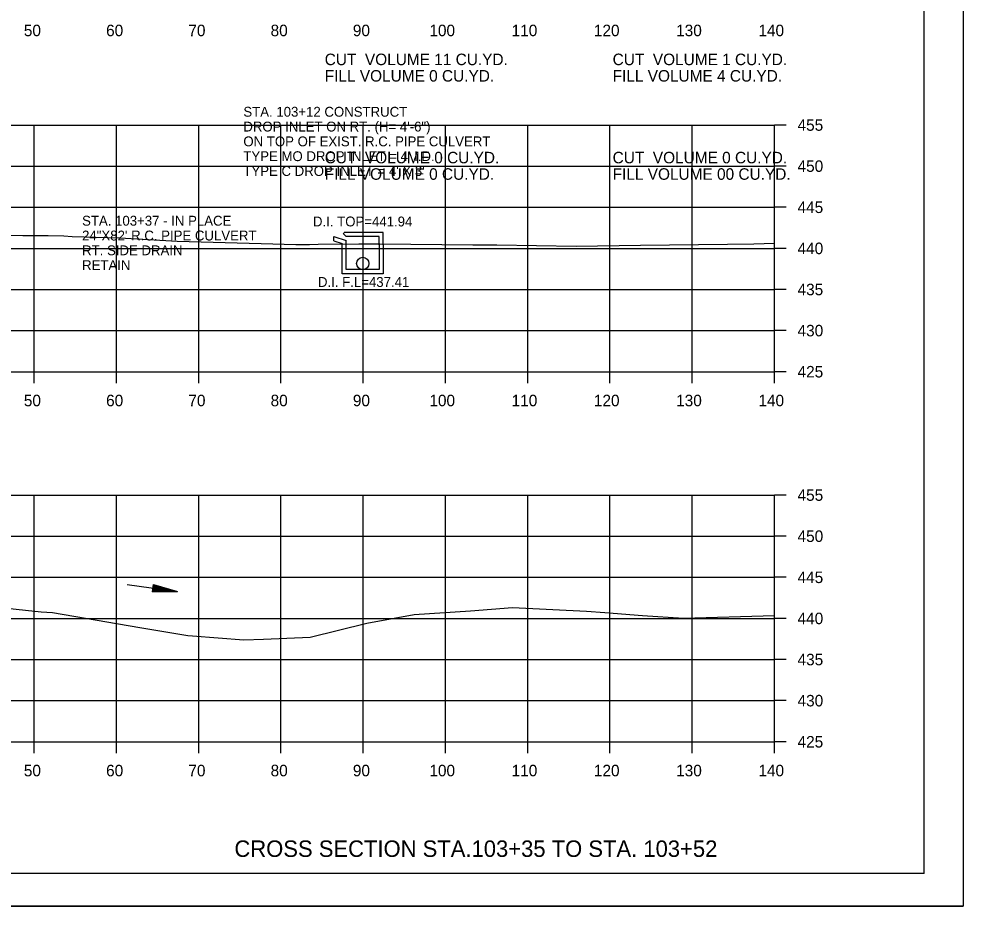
# Model space of a CAD drawing. Extents: x 1538688 to 1540766, y 656250 to 671912.
# Drawn here: x 1538906.3 to 1539021.1, y 656764.6 to 656872.5 of the extents above; entities that cross this region are included whole.
import ezdxf

# ---------------------------------------------------------------- set-up
doc = ezdxf.new("R2010")
doc.units = 0
for name, color, linetype in [('15', 7, 'Continuous'), ('19', 7, 'Continuous'), ('26', 7, 'Continuous'), ('Default', 7, 'Continuous'), ('Horizontal Alignment', 7, 'Continuous'), ('RipRap', 7, 'Continuous')]:
    doc.layers.add(name, color=color, linetype=linetype)

msp = doc.modelspace()

# ---------------------------------------------------------------- linework, layer by layer
at = {"layer": '19'}
for p, q in [((1538718.18, 656859.56), (1538998.18, 656859.56)), ((1538908.18, 656829.56), (1538908.18, 656859.56)), ((1538918.18, 656829.56), (1538918.18, 656859.56)), ((1538928.18, 656829.56), (1538928.18, 656859.56)), ((1538938.18, 656829.56), (1538938.18, 656859.56)), ((1538948.18, 656829.56), (1538948.18, 656859.56)), ((1538958.18, 656829.56), (1538958.18, 656859.56)), ((1538968.18, 656829.56), (1538968.18, 656859.56)), ((1538978.18, 656829.56), (1538978.18, 656859.56)), ((1538988.18, 656829.56), (1538988.18, 656859.56)), ((1538998.18, 656829.56), (1538998.18, 656859.56)), ((1538998.18, 656829.56), (1538998.18, 656859.56)), ((1538999.58, 656859.56), (1538998.18, 656859.56)), ((1538718.18, 656854.56), (1538998.18, 656854.56)), ((1538999.58, 656854.56), (1538998.18, 656854.56)), ((1538718.18, 656849.56), (1538998.18, 656849.56)), ((1538999.58, 656849.56), (1538998.18, 656849.56)), ((1538944.62, 656846.02), (1538946.12, 656845.5)), ((1538945.79, 656846.33), (1538945.87, 656846.5)), ((1538945.79, 656846.33), (1538946.12, 656846)), ((1538950.62, 656846.5), (1538945.87, 656846.5)), ((1538950.12, 656846), (1538946.12, 656846)), ((1538950.12, 656845), (1538950.12, 656846)), ((1538950.62, 656845), (1538950.62, 656846.5)), ((1538944.62, 656845.49), (1538945.62, 656845.14)), ((1538945.62, 656845), (1538945.62, 656845.14)), ((1538946.12, 656845), (1538946.12, 656845.5)), ((1538718.18, 656844.56), (1538998.18, 656844.56)), ((1538999.58, 656844.56), (1538998.18, 656844.56)), ((1538718.18, 656839.56), (1538998.18, 656839.56)), ((1538999.58, 656839.56), (1538998.18, 656839.56)), ((1538718.18, 656834.56), (1538998.18, 656834.56)), ((1538999.58, 656834.56), (1538998.18, 656834.56)), ((1538718.18, 656829.56), (1538998.18, 656829.56)), ((1538718.18, 656829.56), (1538998.18, 656829.56)), ((1538908.18, 656828.16), (1538908.18, 656829.56)), ((1538918.18, 656828.16), (1538918.18, 656829.56)), ((1538928.18, 656828.16), (1538928.18, 656829.56)), ((1538938.18, 656828.16), (1538938.18, 656829.56)), ((1538948.18, 656828.16), (1538948.18, 656829.56)), ((1538958.18, 656828.16), (1538958.18, 656829.56)), ((1538968.18, 656828.16), (1538968.18, 656829.56)), ((1538978.18, 656828.16), (1538978.18, 656829.56)), ((1538988.18, 656828.16), (1538988.18, 656829.56)), ((1538998.18, 656828.16), (1538998.18, 656829.56)), ((1538999.58, 656829.56), (1538998.18, 656829.56)), ((1538718.18, 656814.56), (1538998.18, 656814.56)), ((1538718.18, 656814.56), (1538998.18, 656814.56)), ((1538908.18, 656784.56), (1538908.18, 656814.56)), ((1538908.18, 656784.56), (1538908.18, 656814.56)), ((1538918.18, 656784.56), (1538918.18, 656814.56)), ((1538918.18, 656784.56), (1538918.18, 656814.56)), ((1538928.18, 656784.56), (1538928.18, 656814.56)), ((1538928.18, 656784.56), (1538928.18, 656814.56)), ((1538938.18, 656784.56), (1538938.18, 656814.56)), ((1538938.18, 656784.56), (1538938.18, 656814.56)), ((1538948.18, 656784.56), (1538948.18, 656814.56)), ((1538948.18, 656784.56), (1538948.18, 656814.56)), ((1538958.18, 656784.56), (1538958.18, 656814.56)), ((1538958.18, 656784.56), (1538958.18, 656814.56)), ((1538968.18, 656784.56), (1538968.18, 656814.56)), ((1538968.18, 656784.56), (1538968.18, 656814.56)), ((1538978.18, 656784.56), (1538978.18, 656814.56)), ((1538978.18, 656784.56), (1538978.18, 656814.56)), ((1538988.18, 656784.56), (1538988.18, 656814.56)), ((1538988.18, 656784.56), (1538988.18, 656814.56)), ((1538998.18, 656784.56), (1538998.18, 656814.56)), ((1538998.18, 656784.56), (1538998.18, 656814.56)), ((1538998.18, 656784.56), (1538998.18, 656814.56)), ((1538999.58, 656814.56), (1538998.18, 656814.56)), ((1538718.18, 656809.56), (1538998.18, 656809.56)), ((1538718.18, 656809.56), (1538998.18, 656809.56)), ((1538999.58, 656809.56), (1538998.18, 656809.56)), ((1538718.18, 656804.56), (1538998.18, 656804.56)), ((1538718.18, 656804.56), (1538998.18, 656804.56)), ((1538999.58, 656804.56), (1538998.18, 656804.56)), ((1538919.48, 656803.68), (1538925.62, 656802.85)), ((1538922.58, 656802.81), (1538922.7, 656803.7)), ((1538922.65, 656803.32), (1538923.11, 656803.19)), ((1538922.66, 656803.4), (1538923.61, 656803.12)), ((1538922.67, 656803.48), (1538924.11, 656803.06)), ((1538922.68, 656803.55), (1538924.61, 656802.99)), ((1538922.69, 656803.63), (1538925.12, 656802.92)), ((1538922.7, 656803.7), (1538925.62, 656802.85)), ((1538922.58, 656802.81), (1538925.62, 656802.85)), ((1538922.59, 656802.88), (1538925.12, 656802.92)), ((1538922.6, 656802.96), (1538924.61, 656802.99)), ((1538922.61, 656803.03), (1538924.11, 656803.06)), ((1538922.62, 656803.11), (1538923.61, 656803.12)), ((1538922.63, 656803.18), (1538923.11, 656803.19)), ((1538718.18, 656799.56), (1538998.18, 656799.56)), ((1538718.18, 656799.56), (1538998.18, 656799.56)), ((1538999.58, 656799.56), (1538998.18, 656799.56)), ((1538718.18, 656794.56), (1538998.18, 656794.56)), ((1538718.18, 656794.56), (1538998.18, 656794.56)), ((1538999.58, 656794.56), (1538998.18, 656794.56)), ((1538718.18, 656789.56), (1538998.18, 656789.56)), ((1538718.18, 656789.56), (1538998.18, 656789.56)), ((1538999.58, 656789.56), (1538998.18, 656789.56)), ((1538718.18, 656784.56), (1538998.18, 656784.56)), ((1538718.18, 656784.56), (1538998.18, 656784.56)), ((1538718.18, 656784.56), (1538998.18, 656784.56)), ((1538908.18, 656783.16), (1538908.18, 656784.56)), ((1538918.18, 656783.16), (1538918.18, 656784.56)), ((1538928.18, 656783.16), (1538928.18, 656784.56)), ((1538938.18, 656783.16), (1538938.18, 656784.56)), ((1538948.18, 656783.16), (1538948.18, 656784.56)), ((1538958.18, 656783.16), (1538958.18, 656784.56)), ((1538968.18, 656783.16), (1538968.18, 656784.56)), ((1538978.18, 656783.16), (1538978.18, 656784.56)), ((1538988.18, 656783.16), (1538988.18, 656784.56)), ((1538998.18, 656783.16), (1538998.18, 656784.56)), ((1538999.58, 656784.56), (1538998.18, 656784.56))]:
    msp.add_line(p, q, dxfattribs=at)
for points in [[(1538898.4, 656846.31), (1538906.8, 656846.12), (1538909.87, 656846.12), (1538911.8, 656846.07), (1538912.81, 656846.02), (1538918.58, 656845.85), (1538925.57, 656845.44), (1538935.77, 656845.16), (1538940, 656845.04), (1538940.11, 656845.03), (1538941.63, 656845.01), (1538942.7, 656845.06), (1538947.63, 656845.11), (1538950.21, 656845.1), (1538961.51, 656845), (1538962.18, 656845), (1538964.42, 656844.98), (1538974.05, 656844.82), (1538981.9, 656844.95), (1538992.46, 656845.08), (1538995.65, 656845.13), (1538998.18, 656845.18)], [(1538944.62, 656845.49), (1538944.62, 656846.02)], [(1538950.62, 656845), (1538950.62, 656841.47), (1538948.12, 656841.47), (1538945.62, 656841.47), (1538945.62, 656845)], [(1538950.12, 656845), (1538950.12, 656841.97), (1538948.12, 656841.97), (1538946.12, 656841.97), (1538946.12, 656845)], [(1538904.1, 656800.87), (1538909.04, 656800.38), (1538910.42, 656800.26), (1538921.04, 656798.45), (1538926.87, 656797.48), (1538927.42, 656797.44), (1538933.66, 656796.95), (1538936.07, 656797.04), (1538941.73, 656797.29), (1538948.63, 656798.98), (1538954.38, 656800.02), (1538961.23, 656800.49), (1538966.34, 656800.87), (1538975.34, 656800.44), (1538977.55, 656800.28), (1538982.12, 656799.93), (1538987.11, 656799.59), (1538998.18, 656799.9)]]:
    msp.add_lwpolyline(points, dxfattribs=at)
msp.add_circle((1538948.12, 656842.72), 0.75, dxfattribs=at)
at = {"layer": '26'}
msp.add_line((1538687.78, 656764.58), (1539021.11, 656764.58), dxfattribs=at)
msp.add_lwpolyline([(1538687.77, 656977.91), (1539021.11, 656977.91), (1539021.11, 656764.57), (1538687.77, 656764.57)], close=True, dxfattribs=at)
at = {"layer": 'RipRap'}
for q in [(1539016.36, 656974.02), (1538700.18, 656768.56)]:
    msp.add_line((1539016.36, 656768.56), q, dxfattribs=at)

# ---------------------------------------------------------------- texts
at = {"layer": '15'}
msp.add_text('CROSS SECTION STA.103+35 TO STA. 103+52', height=2, dxfattribs=at).set_placement((1538932.52, 656770.56))
at = {"layer": '19'}
for s, height, p in [('STA. 103+12 CONSTRUCT', 1.1993, (1538933.61, 656860.57)), ('DROP INLET ON RT. (H= 4\'-6") ', 1.1993, (1538933.61, 656858.77)), ('455', 1.4, (1539000.98, 656858.86)), ('ON TOP OF EXIST. R.C. PIPE CULVERT', 1.1993, (1538933.61, 656856.97)), ("TYPE MO DROP INLET = 4' I.D.", 1.1993, (1538933.61, 656855.17)), ('450', 1.4, (1539000.98, 656853.86)), ("TYPE C DROP INLET = 4' X 3'", 1.1993, (1538933.61, 656853.37)), ('445', 1.4, (1539000.98, 656848.86)), ('D.I. TOP=441.94', 1.2, (1538942.07, 656847.23)), ('440', 1.4, (1539000.98, 656843.86)), ('D.I. F.L=437.41', 1.2, (1538942.68, 656839.87)), ('435', 1.4, (1539000.98, 656838.86)), ('430', 1.4, (1539000.98, 656833.86)), ('425', 1.4, (1539000.98, 656828.86)), ('50', 1.4, (1538906.92, 656825.36)), ('60', 1.4, (1538916.92, 656825.36)), ('70', 1.4, (1538926.92, 656825.36)), ('80', 1.4, (1538936.92, 656825.36)), ('90', 1.4, (1538946.92, 656825.36)), ('100', 1.4, (1538956.22, 656825.36)), ('110', 1.4, (1538966.22, 656825.36)), ('120', 1.4, (1538976.22, 656825.36)), ('130', 1.4, (1538986.22, 656825.36)), ('140', 1.4, (1538996.22, 656825.36)), ('455', 1.4, (1539000.98, 656813.86)), ('450', 1.4, (1539000.98, 656808.86)), ('445', 1.4, (1539000.98, 656803.86)), ('440', 1.4, (1539000.98, 656798.86)), ('435', 1.4, (1539000.98, 656793.86)), ('430', 1.4, (1539000.98, 656788.86)), ('425', 1.4, (1539000.98, 656783.86)), ('50', 1.4, (1538906.92, 656780.36)), ('60', 1.4, (1538916.92, 656780.36)), ('70', 1.4, (1538926.92, 656780.36)), ('80', 1.4, (1538936.92, 656780.36)), ('90', 1.4, (1538946.92, 656780.36)), ('100', 1.4, (1538956.22, 656780.36)), ('110', 1.4, (1538966.22, 656780.36)), ('120', 1.4, (1538976.22, 656780.36)), ('130', 1.4, (1538986.22, 656780.36)), ('140', 1.4, (1538996.22, 656780.36))]:
    msp.add_text(s, height=height, dxfattribs=at).set_placement(p)
at = {"layer": 'Default'}
for s, p in [('STA. 103+37 - IN PLACE', (1538914, 656847.32)), ('24"X82\' R.C. PIPE CULVERT', (1538914, 656845.52)), ('RT. SIDE DRAIN', (1538914, 656843.72)), ('RETAIN', (1538914, 656841.92))]:
    msp.add_text(s, height=1.2, dxfattribs=at).set_placement(p)
at = {"layer": 'Horizontal Alignment'}
for s, p in [('50', (1538906.92, 656870.36)), ('60', (1538916.92, 656870.36)), ('70', (1538926.92, 656870.36)), ('80', (1538936.92, 656870.36)), ('90', (1538946.92, 656870.36)), ('100', (1538956.22, 656870.36)), ('110', (1538966.22, 656870.36)), ('120', (1538976.22, 656870.36)), ('130', (1538986.22, 656870.36)), ('140', (1538996.22, 656870.36)), ('CUT  VOLUME 11 CU.YD.', (1538943.5, 656866.84)), ('CUT  VOLUME 1 CU.YD.', (1538978.5, 656866.84)), ('FILL VOLUME 0 CU.YD.', (1538943.5, 656864.84)), ('FILL VOLUME 4 CU.YD.', (1538978.5, 656864.84)), ('CUT  VOLUME 0 CU.YD.', (1538943.5, 656854.9)), ('CUT  VOLUME 0 CU.YD.', (1538978.5, 656854.9)), ('FILL VOLUME 0 CU.YD.', (1538943.5, 656852.9)), ('FILL VOLUME 00 CU.YD.', (1538978.5, 656852.9))]:
    msp.add_text(s, height=1.4, dxfattribs=at).set_placement(p)

doc.saveas('drawing.dxf')
